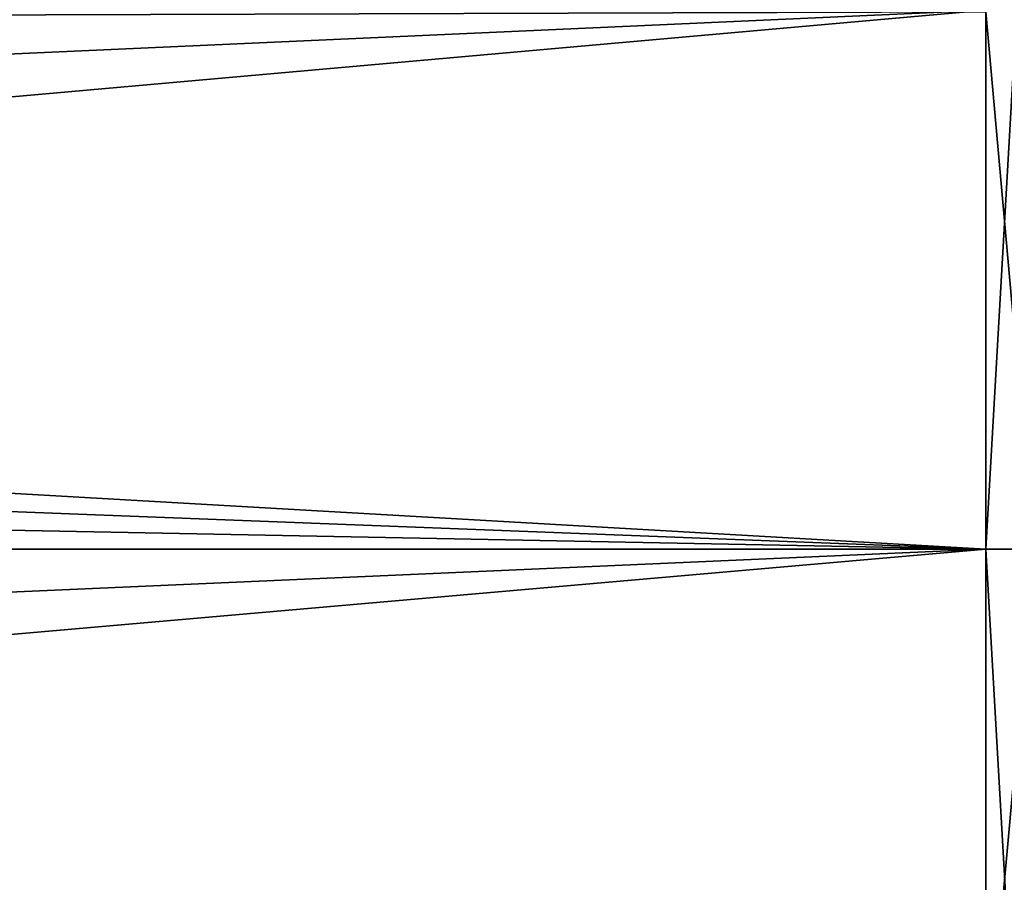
# Model space of a CAD drawing. Header units: millimetres. Extents: x -161 to 161, y -94 to 1149.
# Tile 682 of 1056: x 159.35 to 160.327, y -57.88 to -57.025. Entities that reach past the tile are written whole.
import ezdxf

# ---------------------------------------------------------------- set-up
doc = ezdxf.new("R2010")
doc.units = ezdxf.units.MM
doc.header["$LTSCALE"] = 81.481481
for name, color, linetype in [('378', 7, 'CONTINUOUS'), ('381', 7, 'CONTINUOUS'), ('385', 7, 'CONTINUOUS'), ('386', 7, 'CONTINUOUS')]:
    doc.layers.add(name, color=color, linetype=linetype)

msp = doc.modelspace()

# ---------------------------------------------------------------- linework, layer by layer
at = {"layer": '378', "color": 7, "linetype": 'CONTINUOUS', "true_color": 0xaaaaaa}
for points in [[(151.46715, -56.88035, -22.28992), (160.30865, -57.01691, -22.29361), (151.50325, -57.04506, -22.29427), (151.46715, -56.88035, -22.28992)], [(160.30865, -57.01691, -22.29361), (160.30865, -57.55, -22.3), (151.50325, -57.04506, -22.29427), (160.30865, -57.01691, -22.29361)], [(154.29375, -57.28565, 22.19843), (160.30865, -57.01539, 22.19358), (154.27401, -57.02246, 22.19375), (154.29375, -57.28565, 22.19843)], [(154.3, -57.55, 22.2), (160.30865, -57.01539, 22.19358), (154.29375, -57.28565, 22.19843), (154.3, -57.55, 22.2)], [(160.30865, -57.55, 22.2), (160.30865, -57.01539, 22.19358), (154.3, -57.55, 22.2), (160.30865, -57.55, 22.2)], [(151.50325, -57.04506, -22.29427), (160.30865, -57.55, -22.3), (151.52904, -57.21139, -22.29742), (151.50325, -57.04506, -22.29427)], [(151.52904, -57.21139, -22.29742), (160.30865, -57.55, -22.3), (151.54462, -57.37971, -22.29935), (151.52904, -57.21139, -22.29742)], [(160.30865, -57.55, -22.3), (151.55, -57.55, -22.3), (151.54462, -57.37971, -22.29935), (160.30865, -57.55, -22.3)]]:
    msp.add_3dface(points, dxfattribs=at)
at = {"layer": '381', "color": 7, "linetype": 'CONTINUOUS', "true_color": 0xaaaaaa}
for points in [[(151.55, -57.55, -22.3), (160.30865, -58.08461, -22.29358), (151.54428, -57.72542, -22.29931), (151.55, -57.55, -22.3)], [(151.55, -57.55, -22.3), (160.30865, -57.55, -22.3), (160.30865, -58.08461, -22.29358), (151.55, -57.55, -22.3)], [(154.27395, -58.07782, 22.19374), (160.30865, -57.55, 22.2), (154.29371, -57.81452, 22.19843), (154.27395, -58.07782, 22.19374)], [(160.30865, -57.55, 22.2), (154.27395, -58.07782, 22.19374), (160.30865, -58.08309, 22.19361), (160.30865, -57.55, 22.2)], [(160.30865, -57.55, 22.2), (154.3, -57.55, 22.2), (154.29371, -57.81452, 22.19843), (160.30865, -57.55, 22.2)], [(151.54428, -57.72542, -22.29931), (160.30865, -58.08461, -22.29358), (151.52776, -57.89867, -22.29727), (151.54428, -57.72542, -22.29931)]]:
    msp.add_3dface(points, dxfattribs=at)
at = {"layer": '385', "color": 7, "linetype": 'CONTINUOUS', "true_color": 0xaaaaaa}
for points in [[(160.30865, -57.01691, -22.29361), (160.35644, -56.71813, -22.28215), (160.35644, -57.55, -22.29771), (160.30865, -57.01691, -22.29361)], [(160.30865, -57.01539, 22.19358), (160.30865, -57.55, 22.2), (160.35644, -56.71813, 22.18215), (160.30865, -57.01539, 22.19358)], [(160.30865, -57.55, 22.2), (160.35712, -57.55, 22.19765), (160.35644, -56.71813, 22.18215), (160.30865, -57.55, 22.2)], [(160.30865, -57.55, -22.3), (160.30865, -57.01691, -22.29361), (160.35644, -57.55, -22.29771), (160.30865, -57.55, -22.3)]]:
    msp.add_3dface(points, dxfattribs=at)
at = {"layer": '386', "color": 7, "linetype": 'CONTINUOUS', "true_color": 0xaaaaaa}
for points in [[(160.30865, -58.08461, -22.29358), (160.30865, -57.55, -22.3), (160.35644, -58.38187, -22.28215), (160.30865, -58.08461, -22.29358)], [(160.30865, -57.55, -22.3), (160.35644, -57.55, -22.29771), (160.35644, -58.38187, -22.28215), (160.30865, -57.55, -22.3)], [(160.30865, -57.55, 22.2), (160.30865, -58.08309, 22.19361), (160.35712, -57.55, 22.19765), (160.30865, -57.55, 22.2)], [(160.35712, -57.55, 22.19765), (160.30865, -58.08309, 22.19361), (160.35644, -58.38187, 22.18215), (160.35712, -57.55, 22.19765)]]:
    msp.add_3dface(points, dxfattribs=at)

doc.saveas('drawing.dxf')
